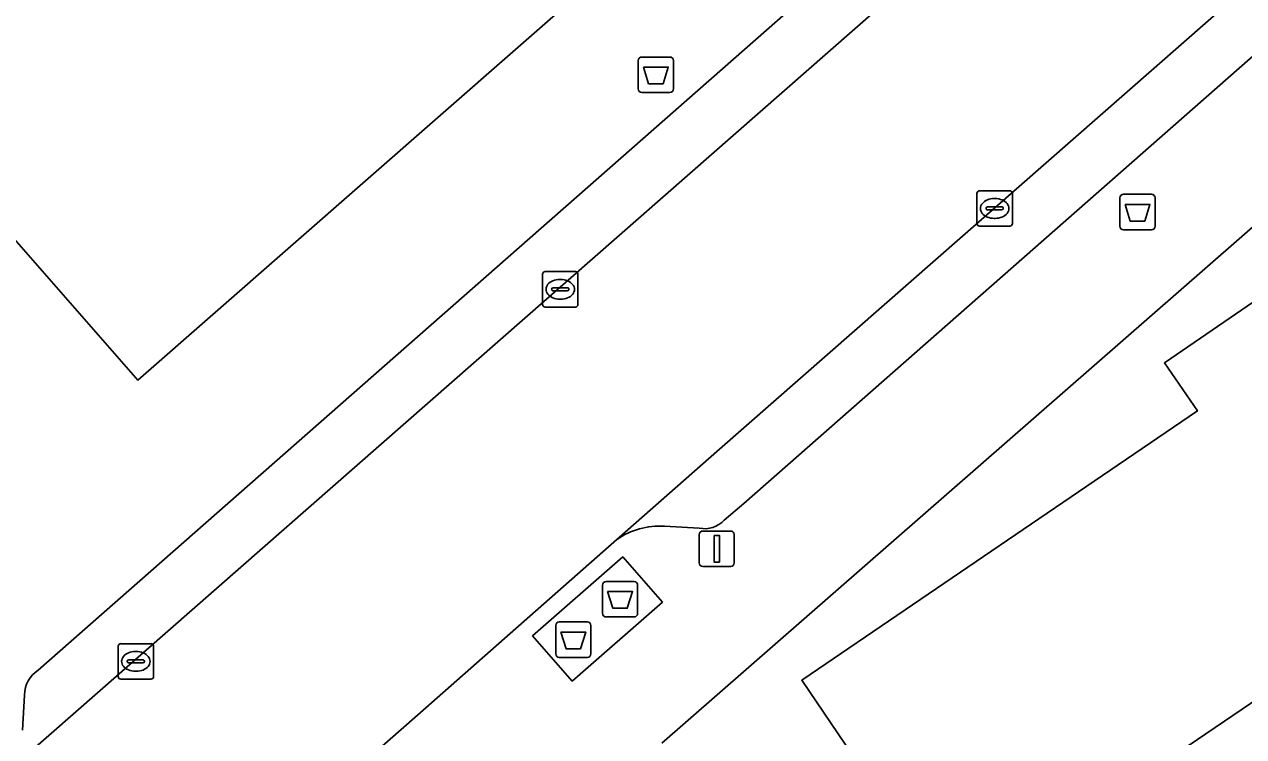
# Model space of a CAD drawing. Extents: x 157445 to 158888, y 383061 to 384688.
# Drawn here: x 158329.45 to 158363.84, y 383830.13 to 383850.23 of the extents above; entities that cross this region are included whole.
import ezdxf

# ---------------------------------------------------------------- set-up
doc = ezdxf.new("R2010")
doc.units = 0
for name, color, linetype in [('IMGEO_Afval_apart_plaats', 7, 'Continuous'), ('IMGEO_Afvalbak', 7, 'Continuous'), ('IMGEO_Erf', 7, 'Continuous'), ('IMGEO_Kolk', 7, 'Continuous'), ('IMGEO_Lichtmast', 7, 'Continuous'), ('IMGEO_Pand', 7, 'Continuous'), ('IMGEO_Parkeervlak_open', 7, 'Continuous'), ('IMGEO_Rijbaan_lokaal_open', 7, 'Continuous'), ('IMGEO_Voetpad_gesloten', 7, 'Continuous'), ('IMGEO_Voetpad_open', 7, 'Continuous')]:
    doc.layers.add(name, color=color, linetype=linetype)

msp = doc.modelspace()

# ---------------------------------------------------------------- linework, layer by layer
at = {"layer": 'IMGEO_Afval_apart_plaats'}
for p, q in [((158345.856, 383834.504), (158346.646, 383834.504)), ((158346.646, 383834.504), (158345.856, 383834.504)), ((158345.756, 383833.604), (158345.756, 383834.404)), ((158345.756, 383834.404), (158345.756, 383833.604)), ((158346.746, 383834.404), (158346.746, 383833.604)), ((158346.746, 383833.604), (158346.746, 383834.404)), ((158346.646, 383833.504), (158345.856, 383833.504)), ((158345.856, 383833.504), (158346.646, 383833.504)), ((158344.438, 383832.463), (158344.438, 383833.263)), ((158344.438, 383833.263), (158344.438, 383832.463)), ((158344.538, 383833.363), (158345.328, 383833.363)), ((158345.328, 383833.363), (158344.538, 383833.363)), ((158345.428, 383833.263), (158345.428, 383832.463)), ((158345.428, 383832.463), (158345.428, 383833.263)), ((158345.328, 383832.363), (158344.538, 383832.363)), ((158344.538, 383832.363), (158345.328, 383832.363))]:
    msp.add_line(p, q, dxfattribs=at)
for points in [[(158345.899, 383834.218), (158346.603, 383834.218), (158346.454, 383833.748), (158346.048, 383833.748), (158345.899, 383834.218)], [(158344.581, 383833.077), (158345.285, 383833.077), (158345.136, 383832.607), (158344.73, 383832.607), (158344.581, 383833.077)]]:
    msp.add_lwpolyline(points, dxfattribs=at)
for centre, start, end in [((158345.856, 383834.404), 90, 180), ((158345.856, 383834.404), 90, 180), ((158346.646, 383834.404), 0, 90), ((158346.646, 383834.404), 360, 90), ((158345.856, 383833.604), 180, 270), ((158345.856, 383833.604), 180, 270), ((158346.646, 383833.604), 270, 0), ((158346.646, 383833.604), 270, 0), ((158344.538, 383833.263), 90, 180), ((158344.538, 383833.263), 90, 180), ((158345.328, 383833.263), 0, 90), ((158345.328, 383833.263), 360, 90), ((158344.538, 383832.463), 180, 270), ((158344.538, 383832.463), 180, 270), ((158345.328, 383832.463), 270, 0), ((158345.328, 383832.463), 270, 0)]:
    msp.add_arc(centre, 0.1, start, end, dxfattribs=at)
at = {"layer": 'IMGEO_Afvalbak'}
for p, q in [((158346.765, 383848.405), (158346.765, 383849.205)), ((158346.765, 383849.205), (158346.765, 383848.405)), ((158346.865, 383849.305), (158347.655, 383849.305)), ((158347.655, 383849.305), (158346.865, 383849.305)), ((158347.755, 383849.205), (158347.755, 383848.405)), ((158347.755, 383848.405), (158347.755, 383849.205)), ((158347.655, 383848.305), (158346.865, 383848.305)), ((158346.865, 383848.305), (158347.655, 383848.305)), ((158360.449, 383845.43), (158361.239, 383845.43)), ((158361.239, 383845.43), (158360.449, 383845.43)), ((158360.349, 383844.53), (158360.349, 383845.33)), ((158360.349, 383845.33), (158360.349, 383844.53)), ((158361.339, 383845.33), (158361.339, 383844.53)), ((158361.339, 383844.53), (158361.339, 383845.33)), ((158361.239, 383844.43), (158360.449, 383844.43)), ((158360.449, 383844.43), (158361.239, 383844.43))]:
    msp.add_line(p, q, dxfattribs=at)
for points in [[(158346.908, 383849.019), (158347.612, 383849.019), (158347.463, 383848.549), (158347.057, 383848.549), (158346.908, 383849.019)], [(158360.492, 383845.144), (158361.196, 383845.144), (158361.047, 383844.674), (158360.641, 383844.674), (158360.492, 383845.144)]]:
    msp.add_lwpolyline(points, dxfattribs=at)
for centre, start, end in [((158346.865, 383849.205), 90, 180), ((158346.865, 383849.205), 90, 180), ((158347.655, 383849.205), 0, 90), ((158347.655, 383849.205), 360, 90), ((158346.865, 383848.405), 180, 270), ((158346.865, 383848.405), 180, 270), ((158347.655, 383848.405), 270, 0), ((158347.655, 383848.405), 270, 0), ((158360.449, 383845.33), 90, 180), ((158360.449, 383845.33), 90, 180), ((158361.239, 383845.33), 0, 90), ((158361.239, 383845.33), 360, 90), ((158360.449, 383844.53), 180, 270), ((158360.449, 383844.53), 180, 270), ((158361.239, 383844.53), 270, 0), ((158361.239, 383844.53), 270, 0)]:
    msp.add_arc(centre, 0.1, start, end, dxfattribs=at)
at = {"layer": 'IMGEO_Erf'}
for points in [[(158400.693, 383871.547), (158399.723, 383872.682), (158397.948, 383874.586), (158366.908, 383846.966), (158347.432, 383829.94)], [(158346.774, 383823.199), (158349.461, 383819.336), (158359.947, 383803.95), (158364.035, 383806.705), (158358.068, 383815.465), (158352.7, 383823.345), (158352.491, 383823.652), (158353.44, 383824.299), (158350.779, 383828.205), (158352.82, 383829.595), (158351.374, 383831.717), (158362.535, 383839.319), (158361.605, 383840.673), (158364.117, 383842.394), (158364.471, 383842.637), (158365.851, 383841.059), (158400.693, 383871.547)]]:
    msp.add_lwpolyline(points, dxfattribs=at)
msp.add_lwpolyline([(158373.278, 383813.659), (158374.02, 383818.276), (158370.612, 383822.31), (158371.74, 383823.339), (158365.282, 383830.709), (158364.789, 383831.579), (158359.025, 383827.653), (158362.79, 383822.126), (158365.444, 383823.935), (158367.047, 383821.581), (158364.391, 383819.772), (158368.477, 383813.775), (158371.138, 383815.587), (158372.735, 383813.242)], close=True, dxfattribs=at)
at = {"layer": 'IMGEO_Kolk'}
for p, q in [((158356.316, 383844.605), (158356.316, 383845.457)), ((158356.391, 383845.531), (158357.243, 383845.531)), ((158357.317, 383845.457), (158357.317, 383844.605)), ((158356.618, 383845.074), (158357.016, 383845.074)), ((158356.804, 383845.311), (158356.829, 383845.311)), ((158356.575, 383845.025), (158356.575, 383845.037)), ((158357.013, 383844.988), (158356.615, 383844.988)), ((158356.827, 383844.751), (158356.802, 383844.751)), ((158357.059, 383845.037), (158357.059, 383845.025)), ((158357.243, 383844.531), (158356.391, 383844.531)), ((158344.063, 383842.323), (158344.063, 383843.175)), ((158344.138, 383843.249), (158344.99, 383843.249)), ((158344.551, 383843.029), (158344.576, 383843.029)), ((158345.064, 383843.175), (158345.064, 383842.323)), ((158344.322, 383842.743), (158344.322, 383842.755)), ((158344.76, 383842.706), (158344.362, 383842.706)), ((158344.365, 383842.792), (158344.763, 383842.792)), ((158344.806, 383842.755), (158344.806, 383842.743)), ((158344.574, 383842.469), (158344.549, 383842.469)), ((158344.99, 383842.249), (158344.138, 383842.249)), ((158332.169, 383832.75), (158333.021, 383832.75)), ((158332.094, 383831.824), (158332.094, 383832.676)), ((158332.582, 383832.53), (158332.607, 383832.53)), ((158333.095, 383832.676), (158333.095, 383831.824)), ((158332.353, 383832.244), (158332.353, 383832.256)), ((158332.791, 383832.207), (158332.393, 383832.207)), ((158332.396, 383832.293), (158332.794, 383832.293)), ((158332.837, 383832.256), (158332.837, 383832.244)), ((158333.021, 383831.75), (158332.169, 383831.75)), ((158332.605, 383831.97), (158332.58, 383831.97))]:
    msp.add_line(p, q, dxfattribs=at)
for points in [[(158356.316, 383844.605), (158356.316, 383845.457)], [(158356.391, 383845.531), (158357.243, 383845.531)], [(158357.317, 383845.457), (158357.317, 383844.605)], [(158357.243, 383844.531), (158356.391, 383844.531)], [(158344.063, 383842.323), (158344.063, 383843.175)], [(158344.138, 383843.249), (158344.99, 383843.249)], [(158345.064, 383843.175), (158345.064, 383842.323)], [(158344.99, 383842.249), (158344.138, 383842.249)], [(158332.169, 383832.75), (158333.021, 383832.75)], [(158332.094, 383831.824), (158332.094, 383832.676)], [(158333.095, 383832.676), (158333.095, 383831.824)], [(158333.021, 383831.75), (158332.169, 383831.75)]]:
    msp.add_lwpolyline(points, dxfattribs=at)
for centre, radius, start, end in [((158356.393, 383845.455), 0.0765, 91.552, 178.448), ((158356.393, 383845.455), 0.0765, 91.552, 178.448), ((158357.241, 383845.455), 0.0765, 1.552, 88.448), ((158357.241, 383845.455), 0.0765, 1.552, 88.448), ((158356.615, 383845.034), 0.0403, 85.8775, 175.7526), ((158357.02, 383845.036), 0.0386, 1.7309, 96.639), ((158356.612, 383845.024), 0.0366, 178.938, 274.7102), ((158357.016, 383845.031), 0.043, 264.8664, 352.4533), ((158356.393, 383844.607), 0.0765, 181.552, 268.448), ((158356.393, 383844.607), 0.0765, 181.552, 268.448), ((158357.241, 383844.607), 0.0765, 271.552, 358.448), ((158357.241, 383844.607), 0.0765, 271.552, 358.448), ((158344.14, 383843.173), 0.0765, 91.552, 178.448), ((158344.14, 383843.173), 0.0765, 91.552, 178.448), ((158344.988, 383843.173), 0.0765, 1.552, 88.448), ((158344.988, 383843.173), 0.0765, 1.552, 88.448), ((158344.362, 383842.752), 0.0403, 85.8775, 175.7526), ((158344.359, 383842.742), 0.0366, 178.938, 274.7102), ((158344.763, 383842.749), 0.043, 264.8664, 352.4533), ((158344.767, 383842.754), 0.0386, 1.7309, 96.639), ((158344.14, 383842.325), 0.0765, 181.552, 268.448), ((158344.14, 383842.325), 0.0765, 181.552, 268.448), ((158344.988, 383842.325), 0.0765, 271.552, 358.448), ((158344.988, 383842.325), 0.0765, 271.552, 358.448), ((158332.171, 383832.674), 0.0765, 91.552, 178.448), ((158332.171, 383832.674), 0.0765, 91.552, 178.448), ((158333.019, 383832.674), 0.0765, 1.552, 88.448), ((158333.019, 383832.674), 0.0765, 1.552, 88.448), ((158332.393, 383832.253), 0.0403, 85.8775, 175.7526), ((158332.39, 383832.243), 0.0366, 178.938, 274.7102), ((158332.794, 383832.25), 0.043, 264.8664, 352.4533), ((158332.798, 383832.255), 0.0386, 1.7309, 96.639), ((158332.171, 383831.826), 0.0765, 181.552, 268.448), ((158332.171, 383831.826), 0.0765, 181.552, 268.448), ((158333.019, 383831.826), 0.0765, 271.552, 358.448), ((158333.019, 383831.826), 0.0765, 271.552, 358.448)]:
    msp.add_arc(centre, radius, start, end, dxfattribs=at)
for centre, major_axis, ratio, start_param, end_param in [((158356.803, 383845.031), (-0.387, 0.002), 0.722429, 4.712389, 7.853982), ((158356.828, 383845.031), (-0.39, 0.002), 0.717154, 1.570796, 4.712389), ((158344.55, 383842.749), (-0.387, 0.002), 0.722429, 4.712389, 7.853982), ((158344.575, 383842.749), (-0.39, 0.002), 0.717154, 1.570796, 4.712389), ((158332.581, 383832.25), (-0.387, 0.002), 0.722429, 4.712389, 7.853982), ((158332.606, 383832.25), (-0.39, 0.002), 0.717154, 1.570796, 4.712389)]:
    msp.add_ellipse(centre, major_axis=major_axis, ratio=ratio, start_param=start_param, end_param=end_param, dxfattribs=at)
at = {"layer": 'IMGEO_Lichtmast'}
for p, q in [((158348.482, 383835.029), (158348.482, 383835.829)), ((158348.482, 383835.829), (158348.482, 383835.029)), ((158348.582, 383835.929), (158349.372, 383835.929)), ((158349.372, 383835.929), (158348.582, 383835.929)), ((158349.472, 383835.829), (158349.472, 383835.029)), ((158349.472, 383835.029), (158349.472, 383835.829)), ((158349.372, 383834.929), (158348.582, 383834.929)), ((158348.582, 383834.929), (158349.372, 383834.929))]:
    msp.add_line(p, q, dxfattribs=at)
msp.add_lwpolyline([(158348.902, 383835.804), (158349.052, 383835.804), (158349.052, 383835.054), (158348.902, 383835.054), (158348.902, 383835.804)], dxfattribs=at)
for centre, start, end in [((158348.582, 383835.829), 90, 180), ((158348.582, 383835.829), 90, 180), ((158349.372, 383835.829), 0, 90), ((158349.372, 383835.829), 360, 90), ((158348.582, 383835.029), 180, 270), ((158348.582, 383835.029), 180, 270), ((158349.372, 383835.029), 270, 0), ((158349.372, 383835.029), 270, 0)]:
    msp.add_arc(centre, 0.1, start, end, dxfattribs=at)
at = {"layer": 'IMGEO_Pand'}
msp.add_lwpolyline([(158360.445, 383864.546), (158355.597, 383870.083), (158353.542, 383872.43), (158353.244, 383872.177), (158349.574, 383876.403), (158349.295, 383876.154), (158349.315, 383876.131), (158323.57, 383853.571), (158322.576, 383852.7), (158323.069, 383852.136), (158321.054, 383850.357), (158324.404, 383846.53), (158325.925, 383847.859), (158332.648, 383840.19)], close=True, dxfattribs=at)
msp.add_lwpolyline([(158400.693, 383871.547), (158365.851, 383841.059), (158364.471, 383842.637), (158364.117, 383842.394), (158361.605, 383840.673), (158362.535, 383839.319), (158351.374, 383831.717), (158352.82, 383829.595), (158350.779, 383828.205), (158353.44, 383824.299), (158352.491, 383823.652), (158352.7, 383823.345), (158359.025, 383827.653), (158364.789, 383831.579), (158366.791, 383832.943), (158367.666, 383831.658), (158367.493, 383831.526), (158370.926, 383827.603), (158374.323, 383830.576), (158376.823, 383827.718), (158377.469, 383828.283), (158380.191, 383830.666), (158406.993, 383854.119)], dxfattribs=at)
at = {"layer": 'IMGEO_Parkeervlak_open'}
for points in [[(158389.637, 383873.839), (158349.06, 383838.241), (158346.159, 383835.688)], [(158349.19, 383836.234), (158349.739, 383836.701), (158388.547, 383870.838)], [(158328.842, 383829.024), (158366.829, 383862.356)], [(158363.639, 383861.729), (158329.844, 383832.003)], [(158347.503, 383836.064), (158348.484, 383836.01)], [(158329.451, 383831.301), (158329.402, 383830.314)]]:
    msp.add_lwpolyline(points, dxfattribs=at)
for centre, radius, start, end in [((158348.639, 383836.747), 0.753, 258.1285, 317.078), ((158347.359, 383833.99), 2.079, 86.0184, 125.2408), ((158330.301, 383831.286), 0.85, 122.5271, 178.9902)]:
    msp.add_arc(centre, radius, start, end, dxfattribs=at)
at = {"layer": 'IMGEO_Rijbaan_lokaal_open'}
for points in [[(158422.655, 383914.984), (158390.324, 383883.695), (158387.889, 383881.33), (158385.303, 383878.817), (158379.966, 383873.861), (158369.801, 383864.962), (158366.829, 383862.356), (158328.842, 383829.024)], [(158331.153, 383822.491), (158340.536, 383830.734), (158346.159, 383835.688), (158349.06, 383838.241), (158389.637, 383873.839)]]:
    msp.add_lwpolyline(points, dxfattribs=at)
at = {"layer": 'IMGEO_Voetpad_gesloten'}
msp.add_lwpolyline([(158347.446, 383833.922), (158346.327, 383835.199), (158343.785, 383832.971), (158344.904, 383831.694)], close=True, dxfattribs=at)
at = {"layer": 'IMGEO_Voetpad_open'}
for points in [[(158347.432, 383829.94), (158366.908, 383846.966), (158397.948, 383874.586), (158399.015, 383875.648)], [(158364.407, 383861.935), (158364.847, 383861.904), (158363.321, 383863.658), (158356.812, 383871.139), (158355.597, 383870.083), (158360.445, 383864.546), (158332.648, 383840.19), (158325.925, 383847.859), (158324.404, 383846.53), (158321.054, 383850.357)], [(158388.547, 383870.838), (158349.739, 383836.701), (158349.19, 383836.234)], [(158329.844, 383832.003), (158363.639, 383861.729)], [(158348.484, 383836.01), (158347.503, 383836.064)], [(158346.159, 383835.688), (158340.536, 383830.734), (158331.153, 383822.491)], [(158329.402, 383830.314), (158329.451, 383831.301)]]:
    msp.add_lwpolyline(points, dxfattribs=at)
msp.add_lwpolyline([(158343.785, 383832.971), (158346.327, 383835.199), (158347.446, 383833.922), (158344.904, 383831.694)], close=True, dxfattribs=at)
for centre, radius, start, end in [((158348.639, 383836.747), 0.753, 258.1285, 317.078), ((158347.359, 383833.99), 2.079, 86.0184, 125.2408), ((158330.301, 383831.286), 0.85, 122.5271, 178.9902)]:
    msp.add_arc(centre, radius, start, end, dxfattribs=at)

doc.saveas('drawing.dxf')
